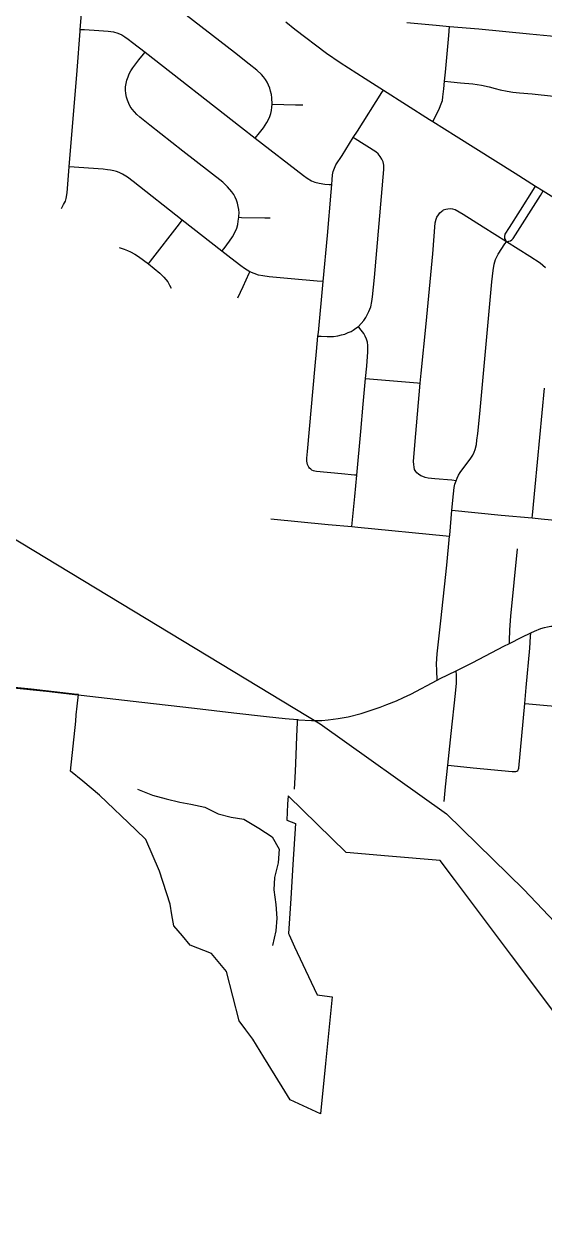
# Model space of a CAD drawing. Extents: x 0 to 1134, y 0 to 440.
# Drawn here: x 834.996 to 835.482, y 363.355 to 364.489 of the extents above; entities that cross this region are included whole.
import ezdxf

# ---------------------------------------------------------------- set-up
doc = ezdxf.new("R2010")
doc.units = 0
for name, color, linetype in [('GM_X_City_Street', 7, 'Continuous'), ('GM_X_Corporation', 7, 'Continuous'), ('GM_X_Minor_River', 7, 'Continuous'), ('GM_X_Rail_Line', 7, 'Continuous'), ('GM_X_State_Route', 7, 'Continuous'), ('GM_X_Township_Road', 7, 'Continuous')]:
    doc.layers.add(name, color=color, linetype=linetype)

msp = doc.modelspace()

# ---------------------------------------------------------------- linework, layer by layer
at = {"layer": 'GM_X_City_Street'}
for points in [[(835.2756, 364.2478), (835.2701, 364.2482), (835.2457, 364.2504), (835.2252, 364.2521), (835.2193, 364.2531), (835.2153, 364.2539), (835.2112, 364.2552), (835.2072, 364.2569), (835.2045, 364.2585), (835.202, 364.2601), (835.1985, 364.2626), (835.1894, 364.2697), (835.181, 364.2763), (835.1439, 364.3054), (835.0979, 364.3414), (835.0927, 364.3454), (835.088, 364.3483), (835.0848, 364.3499), (835.0824, 364.3507), (835.0798, 364.3514), (835.0768, 364.3521), (835.0739, 364.3525), (835.0697, 364.3529), (835.0381, 364.3551), (835.0454, 364.4452), (835.0483, 364.4823), (835.0484, 364.4838), (835.0539, 364.5502)], [(835.2122, 364.382), (835.216, 364.3869), (835.2197, 364.3917), (835.2231, 364.3967), (835.2245, 364.3994), (835.2257, 364.4022), (835.2267, 364.405), (835.2274, 364.4079), (835.2278, 364.4109), (835.2279, 364.4137), (835.2276, 364.4199), (835.2272, 364.4229), (835.2265, 364.4259), (835.2257, 364.4288), (835.2246, 364.4316), (835.2233, 364.4343), (835.2217, 364.4369), (835.2199, 364.4393), (835.218, 364.4416), (835.2136, 364.4458), (835.2063, 364.4514), (835.1927, 364.4621), (835.0884, 364.5431)], [(835.0484, 364.4838), (835.0523, 364.4836), (835.0658, 364.4827), (835.0744, 364.4821), (835.0796, 364.4814), (835.0835, 364.4803), (835.0872, 364.4786), (835.0901, 364.4768), (835.0933, 364.4747), (835.0972, 364.4716), (835.109, 364.4624), (835.1994, 364.392), (835.2122, 364.382), (835.2572, 364.347), (835.2606, 364.3445), (835.2647, 364.342), (835.2679, 364.3407), (835.2718, 364.34), (835.2771, 364.3391), (835.2813, 364.3387), (835.2838, 364.3385)], [(835.3539, 364.4903), (835.3814, 364.4877), (835.3939, 364.4865), (835.4212, 364.4842), (835.4687, 364.4798), (835.5079, 364.476)], [(835.3784, 364.3977), (835.3819, 364.4048), (835.3846, 364.4102), (835.3862, 364.4142), (835.3872, 364.4174), (835.3878, 364.4208), (835.3886, 364.4283), (835.3893, 364.4353), (835.3901, 364.4439), (835.3932, 364.4781), (835.3939, 364.4865)], [(835.181, 364.2763), (835.1829, 364.2788), (835.1881, 364.2855), (835.1909, 364.2898), (835.1934, 364.2944), (835.1948, 364.2978), (835.1957, 364.3011), (835.1963, 364.3042), (835.1966, 364.3061), (835.1968, 364.308), (835.1969, 364.3091), (835.197, 364.3121), (835.1967, 364.3151), (835.1962, 364.3181), (835.1955, 364.3211), (835.1945, 364.324), (835.1934, 364.3268), (835.192, 364.3294), (835.1902, 364.3319), (835.1862, 364.3365), (835.1818, 364.3407), (835.1568, 364.3601), (835.1444, 364.3697), (835.1134, 364.3943), (835.1042, 364.4016), (835.1014, 364.4043), (835.0991, 364.4065), (835.097, 364.409), (835.0952, 364.4117), (835.0938, 364.4145), (835.0925, 364.4175), (835.0916, 364.4205), (835.091, 364.4237), (835.0907, 364.4269), (835.0908, 364.4301), (835.0913, 364.4333), (835.092, 364.4364), (835.0931, 364.4394), (835.0943, 364.4423), (835.0958, 364.4451), (835.0975, 364.4478), (835.1031, 364.4553), (835.1075, 364.4607), (835.109, 364.4624)], [(835.3893, 364.4353), (835.395, 364.4348), (835.4043, 364.4339), (835.4157, 364.4329), (835.4239, 364.4317), (835.4311, 364.4299), (835.4365, 364.4285), (835.4413, 364.4273), (835.4479, 364.426), (835.4533, 364.4252), (835.4594, 364.4245), (835.4712, 364.4234), (835.5113, 364.4191), (835.5306, 364.4173), (835.5983, 364.4112), (835.6045, 364.4107), (835.6109, 364.4102)], [(835.3071, 364.0665), (835.3049, 364.0667), (835.2928, 364.0679), (835.2693, 364.0699), (835.2679, 364.0702), (835.2665, 364.0707), (835.2652, 364.0714), (835.2641, 364.0721), (835.263, 364.073), (835.2622, 364.0742), (835.2615, 364.0754), (835.261, 364.0767), (835.2606, 364.078), (835.2605, 364.0796), (835.2604, 364.0826), (835.2609, 364.0887), (835.2683, 364.1688), (835.2693, 364.1822), (835.2708, 364.1968), (835.2712, 364.2001), (835.2756, 364.2478), (835.2796, 364.291), (835.2833, 364.3315), (835.2838, 364.3385), (835.2842, 364.343), (835.2845, 364.3478), (835.2849, 364.3507), (835.2862, 364.3539), (835.2876, 364.3569), (835.2934, 364.3659), (835.3039, 364.3825), (835.3078, 364.3886), (835.3307, 364.4248), (835.3321, 364.4269)], [(835.2279, 364.4137), (835.2499, 364.4132), (835.2568, 364.4132)], [(835.2708, 364.1968), (835.2738, 364.1967), (835.2794, 364.1964), (835.2855, 364.1965), (835.2893, 364.1969), (835.2929, 364.1978), (835.2959, 364.1986), (835.2992, 364.2), (835.302, 364.2012), (835.3039, 364.2024), (835.3064, 364.2041), (835.3086, 364.2058), (835.3113, 364.2086), (835.3136, 364.2114), (835.3155, 364.2141), (835.3168, 364.2165), (835.3185, 364.2197), (835.3202, 364.2242), (835.3212, 364.229), (835.3218, 364.2335), (835.3237, 364.2516), (835.3324, 364.3526), (835.3325, 364.3568), (835.3318, 364.3597), (835.3306, 364.3624), (835.329, 364.3649), (835.3272, 364.3672), (835.325, 364.3692), (835.3056, 364.3814), (835.3039, 364.3825)], [(835.0308, 364.3161), (835.0328, 364.3198), (835.0345, 364.3229), (835.0353, 364.3255), (835.036, 364.3308), (835.0381, 364.3551)], [(835.4471, 364.285), (835.4468, 364.2857), (835.4462, 364.2871), (835.4458, 364.2882), (835.4457, 364.2891), (835.4456, 364.2901), (835.4461, 364.2922), (835.45, 364.2985), (835.4604, 364.3146), (835.4726, 364.3341), (835.4745, 364.3371)], [(835.4471, 364.285), (835.4493, 364.2855), (835.4509, 364.2859), (835.4523, 364.2867), (835.4536, 364.2881), (835.4789, 364.3284), (835.4815, 364.3327)], [(835.4001, 364.0614), (835.3962, 364.0618), (835.3801, 364.0633), (835.3738, 364.0639), (835.3712, 364.0644), (835.3688, 364.0652), (835.367, 364.0661), (835.3649, 364.0674), (835.3633, 364.0688), (835.3624, 364.0699), (835.3613, 364.072), (835.3608, 364.0741), (835.3605, 364.0767), (835.3603, 364.0793), (835.3614, 364.0948), (835.3666, 364.1527), (835.3675, 364.1621), (835.372, 364.2081), (835.3782, 364.2738), (835.3806, 364.3028), (835.3813, 364.3061), (835.3821, 364.3082), (835.3835, 364.3104), (835.3848, 364.312), (835.3865, 364.3134), (835.3881, 364.3145)], [(835.4838, 364.2605), (835.4813, 364.2628), (835.4786, 364.2649), (835.469, 364.2712), (835.4471, 364.285), (835.4253, 364.2988), (835.4066, 364.3105), (835.3993, 364.3148), (835.3971, 364.3157), (835.3947, 364.3158), (835.3924, 364.3157), (835.3905, 364.3153), (835.3881, 364.3145)], [(835.1121, 364.2643), (835.1142, 364.267), (835.1411, 364.3017), (835.1439, 364.3054)], [(835.1968, 364.308), (835.1992, 364.3079), (835.2212, 364.3074), (835.2261, 364.3073)], [(835.0847, 364.2796), (835.0895, 364.278), (835.0925, 364.2769), (835.0954, 364.2755), (835.0995, 364.2733), (835.1028, 364.2712), (835.1121, 364.2643), (835.1228, 364.2557), (835.1266, 364.252), (835.1302, 364.2475), (835.132, 364.2445), (835.1334, 364.2415)], [(835.3962, 364.0337), (835.3975, 364.0492), (835.3983, 364.0552), (835.399, 364.0582), (835.4001, 364.0614), (835.4011, 364.0638), (835.4024, 364.0665), (835.404, 364.0692), (835.4139, 364.0825), (835.4156, 364.0853), (835.4169, 364.0882), (835.418, 364.0907), (835.4191, 364.0953), (835.4196, 364.0994), (835.4205, 364.1056), (835.4224, 364.1241), (835.4335, 364.2476), (835.4347, 364.2581), (835.4356, 364.2642), (835.437, 364.2683), (835.4395, 364.2735), (835.4458, 364.2831), (835.4471, 364.285)], [(835.1958, 364.2325), (835.2008, 364.2433), (835.2065, 364.2555), (835.2072, 364.2569)], [(835.3026, 364.0185), (835.3053, 364.0467), (835.3071, 364.0665), (835.3109, 364.1075), (835.3131, 364.1331), (835.3153, 364.1571), (835.3164, 364.1685), (835.3176, 364.182), (835.3176, 364.1851), (835.3175, 364.188), (835.3171, 364.191), (835.3163, 364.1938), (835.3151, 364.1966), (835.3136, 364.1991), (835.31, 364.204), (835.3086, 364.2058)], [(835.3153, 364.1571), (835.3189, 364.1568), (835.3638, 364.153), (835.3666, 364.1527)], [(835.4714, 364.0265), (835.4716, 364.029), (835.4739, 364.0557), (835.4827, 364.1481)], [(835.3822, 363.8746), (835.382, 363.8839), (835.3818, 363.89), (835.3825, 363.8993), (835.3859, 363.9301), (835.3914, 363.9825), (835.394, 364.0094), (835.3941, 364.0103), (835.3962, 364.0337)], [(835.3962, 364.0337), (835.4421, 364.0293), (835.4714, 364.0265), (835.4796, 364.0257), (835.5122, 364.0226), (835.5459, 364.0193), (835.5536, 364.0186), (835.5563, 364.0184)], [(835.2267, 364.0257), (835.2804, 364.0205), (835.3026, 364.0185), (835.308, 364.018), (835.3909, 364.0097), (835.394, 364.0094)], [(835.45, 363.909), (835.4501, 363.9115), (835.4502, 363.9217), (835.4513, 363.9347), (835.4575, 363.9975)], [(835.457, 363.7895), (835.4579, 363.7902), (835.4586, 363.7913), (835.4588, 363.7925), (835.4644, 363.8528), (835.4657, 363.8678), (835.4691, 363.9046), (835.4697, 363.9155), (835.4699, 363.9189)], [(835.3889, 363.7613), (835.3903, 363.7748), (835.3923, 363.7951), (835.3953, 363.8249), (835.3995, 363.8623), (835.4005, 363.8719), (835.4003, 363.8791), (835.4001, 363.8836)], [(835.4644, 363.8528), (835.4682, 363.8525), (835.5409, 363.846), (835.5667, 363.8437), (835.5883, 363.8416), (835.6054, 363.8401), (835.6704, 363.8345), (835.6725, 363.8343), (835.7361, 363.8285), (835.801, 363.8224), (835.8665, 363.8163)], [(835.2488, 363.7726), (835.2497, 363.7891), (835.2503, 363.8049), (835.251, 363.8221), (835.2517, 363.8352), (835.2518, 363.8378)], [(835.3923, 363.7951), (835.3955, 363.7947), (835.4159, 363.7926), (835.4524, 363.7893), (835.4536, 363.7892), (835.455, 363.7891), (835.456, 363.7891), (835.457, 363.7895)]]:
    msp.add_lwpolyline(points, dxfattribs=at)
at = {"layer": 'GM_X_Corporation'}
msp.add_lwpolyline([(835.5401, 363.4994), (835.4518, 363.6171), (835.4426, 363.6294), (835.3986, 363.6881), (835.3852, 363.7058), (835.3367, 363.7101), (835.2972, 363.7135), (835.2428, 363.7666), (835.2424, 363.7588), (835.2417, 363.7438), (835.2497, 363.7405), (835.2473, 363.7021), (835.2453, 363.6703), (835.2432, 363.6375), (835.2438, 363.6363), (835.249, 363.6252), (835.2644, 363.5922), (835.27, 363.5803), (835.2816, 363.5786), (835.2841, 363.5782), (835.278, 363.5159), (835.2733, 363.4688), (835.2448, 363.482), (835.2374, 363.4941), (835.2202, 363.5219), (835.2099, 363.5386), (835.2034, 363.5475), (835.1972, 363.5558), (835.1853, 363.6022), (835.1712, 363.6189), (835.1512, 363.6268), (835.1442, 363.6353), (835.1361, 363.6449), (835.1342, 363.6551), (835.1324, 363.6652), (835.1225, 363.6961), (835.1099, 363.7256), (835.1004, 363.7347), (835.0664, 363.7671), (835.0508, 363.7801), (835.0394, 363.7895), (835.0394, 363.7895), (835.0441, 363.8362), (835.0447, 363.8424), (835.0455, 363.8504), (835.0466, 363.8613), (835.0466, 363.8613), (835.0455, 363.8614), (835.0024, 363.8663), (834.9869, 363.868)], dxfattribs=at)
at = {"layer": 'GM_X_Minor_River'}
msp.add_lwpolyline([(835.1021, 363.7726), (835.1159, 363.7672), (835.1287, 363.7636), (835.1416, 363.7604), (835.1518, 363.7588), (835.165, 363.756), (835.1774, 363.7497), (835.1895, 363.7465), (835.2016, 363.7445), (835.2156, 363.7363), (835.228, 363.7282), (835.2346, 363.7167), (835.2337, 363.7038), (835.2301, 363.6901), (835.2296, 363.6784), (835.2313, 363.6647), (835.2323, 363.6521), (835.2314, 363.64), (835.2282, 363.6265)], dxfattribs=at)
at = {"layer": 'GM_X_Rail_Line'}
msp.add_lwpolyline([(834.7978, 364.0893), (834.8252, 364.085), (834.8722, 364.0678), (834.9692, 364.0176), (835.273, 363.8337), (835.3911, 363.7496), (835.4636, 363.6788), (835.5217, 363.6172), (835.6034, 363.5173), (835.6858, 363.4329), (835.7443, 363.3682), (835.7904, 363.3266)], dxfattribs=at)
at = {"layer": 'GM_X_State_Route'}
for points in [[(835.4795, 363.923), (835.4827, 363.9239), (835.4857, 363.9247), (835.4887, 363.9252), (835.4917, 363.9254), (835.4978, 363.9254), (835.5071, 363.9248), (835.5381, 363.922), (835.547, 363.9212), (835.597, 363.9167), (835.6113, 363.9154), (835.631, 363.9136), (835.6714, 363.9101), (835.6769, 363.9096), (835.7241, 363.9054), (835.7421, 363.9038), (835.8074, 363.8981), (835.8233, 363.8967), (835.8509, 363.8945), (835.8729, 363.8927)], [(835.2518, 363.8378), (835.2525, 363.8377), (835.2649, 363.8371), (835.2743, 363.8371), (835.2805, 363.8375), (835.2898, 363.8387), (835.299, 363.8405), (835.3113, 363.8436), (835.3215, 363.8468), (835.3289, 363.8495), (835.3353, 363.8518), (835.3442, 363.8554), (835.3509, 363.8585), (835.3576, 363.8617), (835.3822, 363.8746), (835.3851, 363.8762), (835.4001, 363.8836), (835.4158, 363.8914), (835.4448, 363.9064), (835.45, 363.909), (835.4617, 363.9151), (835.4699, 363.9189), (835.4734, 363.9205), (835.4795, 363.923)], [(834.978, 363.8686), (834.9828, 363.868), (835.0167, 363.8644), (835.0461, 363.861), (835.0491, 363.8606)], [(835.0491, 363.8606), (835.106, 363.8541), (835.1553, 363.8485), (835.1922, 363.8442), (835.2228, 363.8408), (835.24, 363.8388), (835.2518, 363.8378)]]:
    msp.add_lwpolyline(points, dxfattribs=at)
at = {"layer": 'GM_X_Township_Road'}
msp.add_line((835.4745, 364.3371), (835.4815, 364.3327), dxfattribs=at)
for points in [[(835.2407, 364.4908), (835.2492, 364.4841), (835.2788, 364.4616), (835.2915, 364.4528), (835.3149, 364.4377), (835.3321, 364.4269)], [(835.3321, 364.4269), (835.3753, 364.3996), (835.3784, 364.3977)], [(835.3784, 364.3977), (835.4001, 364.384), (835.4552, 364.3494), (835.4745, 364.3371)], [(835.4815, 364.3327), (835.4866, 364.3295), (835.5213, 364.3079)]]:
    msp.add_lwpolyline(points, dxfattribs=at)

doc.saveas('drawing.dxf')
